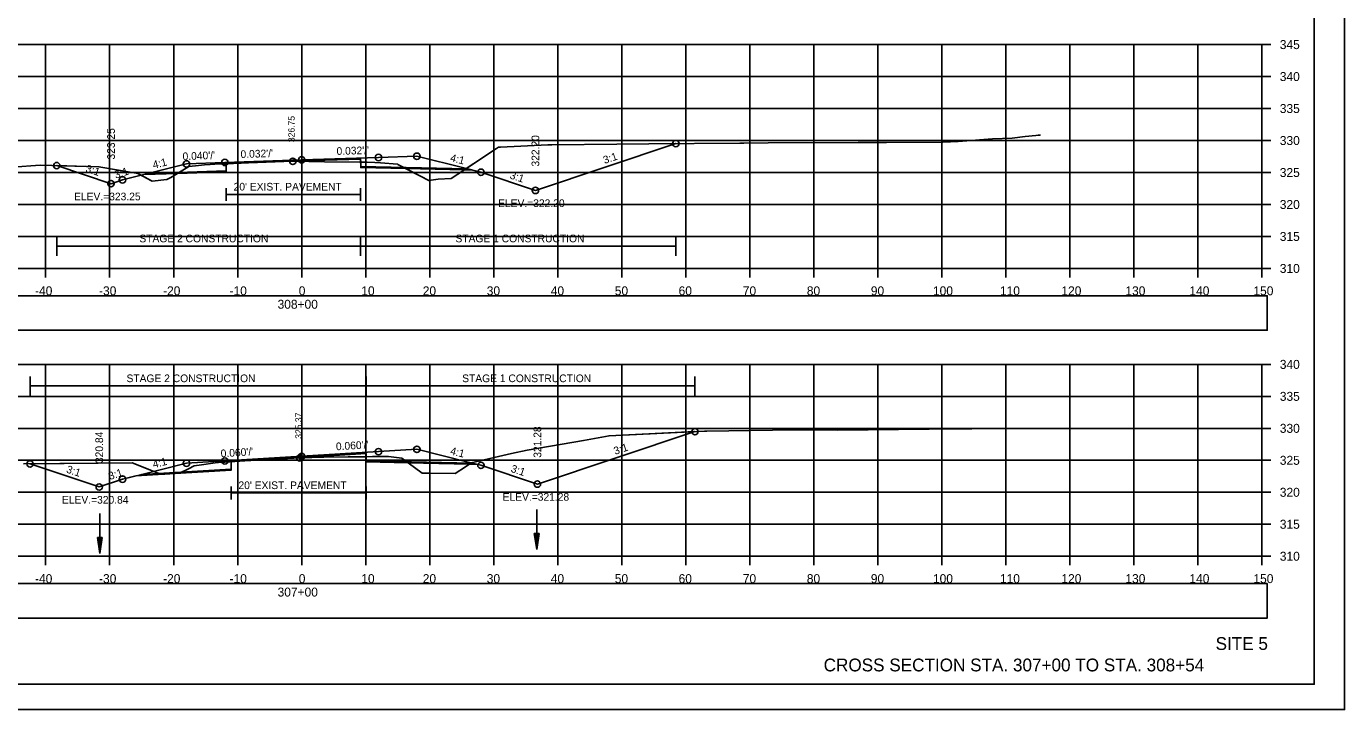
# Model space of a CAD drawing. Extents: x 1376273 to 1384221, y 378927 to 384592.
# Drawn here: x 1381315.3 to 1381521.3, y 381178.5 to 381285.4 of the extents above; entities that cross this region are included whole.
import ezdxf

# ---------------------------------------------------------------- set-up
doc = ezdxf.new("R2010")
doc.units = 0
for name, color, linetype in [('R_Alt Surface', 7, 'Continuous'), ('R_Axis', 7, 'Continuous'), ('R_Axis Annot', 7, 'Continuous'), ('R_Border', 7, 'Continuous'), ('R_Border Notes', 7, 'Continuous'), ('R_Contours', 7, 'Continuous'), ('R_Dimension', 7, 'Continuous'), ('R_Draft', 7, 'Continuous'), ('R_Exist Surface', 7, 'Continuous'), ('R_Fin Surface', 7, 'Continuous'), ('R_Grid', 7, 'Continuous'), ('R_No Plot', 7, 'Continuous'), ('R_Water', 7, 'Continuous'), ('R_Xsect Elev', 7, 'Continuous'), ('R_Xsect Slope', 7, 'Continuous'), ('T_Detection Zones', 7, 'Continuous')]:
    doc.layers.add(name, color=color, linetype=linetype)

msp = doc.modelspace()

# ---------------------------------------------------------------- linework, layer by layer
at = {"layer": 'R_Alt Surface'}
for points in [[(1381334.46, 381262.38), (1381346.55, 381262.77), (1381346.56, 381263.93), (1381358.35, 381264.31), (1381367.56, 381264.6), (1381367.57, 381263.44), (1381384.13, 381263.11)], [(1381346.56, 381260.08), (1381346.56, 381258.08)], [(1381346.56, 381259.08), (1381367.56, 381259.08)], [(1381367.56, 381260.08), (1381367.56, 381258.08)], [(1381333.31, 381215.29), (1381347.31, 381216.14), (1381347.32, 381217.31), (1381358.35, 381217.97), (1381368.4, 381218.58), (1381368.41, 381217.41), (1381384.93, 381217.08)], [(1381347.32, 381213.4), (1381347.32, 381211.4)], [(1381368.4, 381213.4), (1381368.4, 381211.4)], [(1381347.32, 381212.4), (1381368.4, 381212.4)]]:
    msp.add_lwpolyline(points, dxfattribs=at)
at = {"layer": 'R_Axis'}
for p, q in [((1381508.35, 381247.51), (1381508.35, 381282.51)), ((1381509.75, 381282.51), (1381508.35, 381282.51)), ((1381509.75, 381277.51), (1381508.35, 381277.51)), ((1381509.75, 381272.51), (1381508.35, 381272.51)), ((1381509.75, 381267.51), (1381508.35, 381267.51)), ((1381509.75, 381262.51), (1381508.35, 381262.51)), ((1381509.75, 381257.51), (1381508.35, 381257.51)), ((1381509.75, 381252.51), (1381508.35, 381252.51)), ((1381208.35, 381247.51), (1381508.35, 381247.51)), ((1381318.35, 381246.11), (1381318.35, 381247.51)), ((1381328.35, 381246.11), (1381328.35, 381247.51)), ((1381338.35, 381246.11), (1381338.35, 381247.51)), ((1381348.35, 381246.11), (1381348.35, 381247.51)), ((1381358.35, 381246.11), (1381358.35, 381247.51)), ((1381368.35, 381246.11), (1381368.35, 381247.51)), ((1381378.35, 381246.11), (1381378.35, 381247.51)), ((1381388.35, 381246.11), (1381388.35, 381247.51)), ((1381398.35, 381246.11), (1381398.35, 381247.51)), ((1381408.35, 381246.11), (1381408.35, 381247.51)), ((1381418.35, 381246.11), (1381418.35, 381247.51)), ((1381428.35, 381246.11), (1381428.35, 381247.51)), ((1381438.35, 381246.11), (1381438.35, 381247.51)), ((1381448.35, 381246.11), (1381448.35, 381247.51)), ((1381458.35, 381246.11), (1381458.35, 381247.51)), ((1381468.35, 381246.11), (1381468.35, 381247.51)), ((1381478.35, 381246.11), (1381478.35, 381247.51)), ((1381488.35, 381246.11), (1381488.35, 381247.51)), ((1381498.35, 381246.11), (1381498.35, 381247.51)), ((1381508.35, 381246.11), (1381508.35, 381247.51)), ((1381509.75, 381247.51), (1381508.35, 381247.51)), ((1381508.35, 381202.51), (1381508.35, 381232.51)), ((1381509.75, 381232.51), (1381508.35, 381232.51)), ((1381509.75, 381227.51), (1381508.35, 381227.51)), ((1381509.75, 381222.51), (1381508.35, 381222.51)), ((1381509.75, 381217.51), (1381508.35, 381217.51)), ((1381509.75, 381212.51), (1381508.35, 381212.51)), ((1381509.75, 381207.51), (1381508.35, 381207.51)), ((1381208.35, 381202.51), (1381508.35, 381202.51)), ((1381318.35, 381201.11), (1381318.35, 381202.51)), ((1381328.35, 381201.11), (1381328.35, 381202.51)), ((1381338.35, 381201.11), (1381338.35, 381202.51)), ((1381348.35, 381201.11), (1381348.35, 381202.51)), ((1381358.35, 381201.11), (1381358.35, 381202.51)), ((1381368.35, 381201.11), (1381368.35, 381202.51)), ((1381378.35, 381201.11), (1381378.35, 381202.51)), ((1381388.35, 381201.11), (1381388.35, 381202.51)), ((1381398.35, 381201.11), (1381398.35, 381202.51)), ((1381408.35, 381201.11), (1381408.35, 381202.51)), ((1381418.35, 381201.11), (1381418.35, 381202.51)), ((1381428.35, 381201.11), (1381428.35, 381202.51)), ((1381438.35, 381201.11), (1381438.35, 381202.51)), ((1381448.35, 381201.11), (1381448.35, 381202.51)), ((1381458.35, 381201.11), (1381458.35, 381202.51)), ((1381468.35, 381201.11), (1381468.35, 381202.51)), ((1381478.35, 381201.11), (1381478.35, 381202.51)), ((1381488.35, 381201.11), (1381488.35, 381202.51)), ((1381498.35, 381201.11), (1381498.35, 381202.51)), ((1381508.35, 381201.11), (1381508.35, 381202.51)), ((1381509.75, 381202.51), (1381508.35, 381202.51))]:
    msp.add_line(p, q, dxfattribs=at)
at = {"layer": 'R_Axis Annot'}
for points in [[(1381207.5, 381237.84), (1381509.19, 381237.84), (1381509.19, 381243.25), (1381207.5, 381243.25)], [(1381207.5, 381192.84), (1381509.19, 381192.84), (1381509.19, 381198.25), (1381207.5, 381198.25)]]:
    msp.add_lwpolyline(points, close=True, dxfattribs=at)
at = {"layer": 'R_Border'}
for q in [(1381516.53, 381387.97), (1381200.35, 381182.51)]:
    msp.add_line((1381516.53, 381182.51), q, dxfattribs=at)
at = {"layer": 'R_Contours'}
for points in [[(1381383.77, 381262.95), (1381388.76, 381266.25), (1381389.07, 381266.46), (1381389.43, 381266.48), (1381396.8, 381266.82), (1381397.41, 381266.82), (1381407.58, 381266.96), (1381412.56, 381266.99), (1381416.8, 381267.03), (1381394.86, 381259.71), (1381386.35, 381262.55), (1381384.85, 381262.92)], [(1381367.57, 381264.12), (1381368.56, 381264.11), (1381369.75, 381264.05), (1381370.67, 381264.01), (1381373.33, 381263.79), (1381373.36, 381263.79), (1381373.38, 381263.77), (1381374.62, 381263.13), (1381367.57, 381263.27)], [(1381374.62, 381263.13), (1381378.21, 381261.26), (1381379.67, 381261.46), (1381381.72, 381261.59), (1381383.77, 381262.95)], [(1381384.55, 381216.92), (1381384.85, 381217.12), (1381391.15, 381218.57), (1381393.55, 381219.08), (1381402.37, 381220.6), (1381406.38, 381221.36), (1381419.79, 381221.99), (1381395.17, 381213.79), (1381386.35, 381216.73), (1381385.65, 381216.9)], [(1381368.41, 381218.08), (1381369.4, 381218.09), (1381370.32, 381218.1), (1381371.93, 381218.1), (1381373.98, 381217.85), (1381373.99, 381217.85), (1381373.99, 381217.84), (1381374.97, 381217.12), (1381368.41, 381217.25)], [(1381374.97, 381217.12), (1381377.15, 381215.5), (1381378.49, 381215.49), (1381382.33, 381215.45), (1381383.92, 381216.51), (1381384.55, 381216.92)]]:
    msp.add_lwpolyline(points, close=True, dxfattribs=at)
at = {"layer": 'R_Dimension'}
for p, q in [((1381320.08, 381249.5), (1381320.08, 381252.5)), ((1381367.56, 381249.5), (1381367.56, 381252.5)), ((1381416.8, 381249.5), (1381416.8, 381252.5)), ((1381320.08, 381251), (1381416.8, 381251)), ((1381315.91, 381227.63), (1381315.91, 381230.63)), ((1381368.4, 381227.63), (1381368.4, 381230.63)), ((1381419.79, 381227.63), (1381419.79, 381230.63)), ((1381315.91, 381229.13), (1381419.79, 381229.13))]:
    msp.add_line(p, q, dxfattribs=at)
at = {"layer": 'R_Exist Surface'}
for points in [[(1381313.15, 381263.33), (1381317.51, 381263.66), (1381324.75, 381263.46), (1381326.66, 381263.41), (1381332.18, 381262.46), (1381332.75, 381262.35), (1381334.87, 381261.22), (1381334.96, 381261.16), (1381335.01, 381261.17), (1381337.27, 381261.4), (1381337.93, 381261.73), (1381340.7, 381263.43), (1381341.77, 381263.56), (1381343.14, 381263.72), (1381344.03, 381263.77), (1381345.56, 381263.84), (1381350.05, 381264), (1381356.95, 381264.26), (1381361.89, 381264.18), (1381368.56, 381264.11), (1381369.75, 381264.05), (1381370.67, 381264.01), (1381373.33, 381263.79), (1381373.36, 381263.79), (1381373.38, 381263.77), (1381378.21, 381261.26), (1381379.67, 381261.46), (1381381.72, 381261.59), (1381388.76, 381266.25), (1381389.07, 381266.46), (1381389.43, 381266.48), (1381396.8, 381266.82), (1381397.41, 381266.82), (1381407.58, 381266.96), (1381412.56, 381266.99), (1381426.79, 381267.11), (1381427.33, 381267.12), (1381427.44, 381267.12), (1381431.2, 381267.13), (1381445.26, 381267.18), (1381446.09, 381267.18), (1381447.01, 381267.18), (1381449.7, 381267.18), (1381458.52, 381267.26), (1381460.93, 381267.37), (1381466.26, 381267.76), (1381469.33, 381267.89), (1381471.38, 381268.12), (1381473.03, 381268.3), (1381473.38, 381268.34), (1381473.62, 381268.37), (1381473.78, 381268.39)], [(1381314.88, 381216.94), (1381331.88, 381217.12), (1381334.37, 381216.12), (1381336.28, 381215.32), (1381336.96, 381215.37), (1381339.25, 381215.52), (1381340.64, 381216.2), (1381341.56, 381216.66), (1381342.69, 381216.82), (1381344.85, 381217.13), (1381345.93, 381217.22), (1381346.32, 381217.24), (1381349.47, 381217.43), (1381358.05, 381217.88), (1381361.79, 381217.98), (1381369.4, 381218.09), (1381370.32, 381218.1), (1381371.93, 381218.1), (1381373.98, 381217.85), (1381373.99, 381217.85), (1381373.99, 381217.84), (1381377.15, 381215.5), (1381378.49, 381215.49), (1381382.33, 381215.45), (1381383.92, 381216.51), (1381384.85, 381217.12), (1381391.15, 381218.57), (1381393.55, 381219.08), (1381402.37, 381220.6), (1381406.38, 381221.36), (1381421.27, 381222.06), (1381421.47, 381222.07), (1381421.65, 381222.08), (1381435.36, 381222.29), (1381442.08, 381222.25), (1381456.37, 381222.39), (1381463.02, 381222.42), (1381464.92, 381222.48)]]:
    msp.add_lwpolyline(points, dxfattribs=at)
at = {"layer": 'R_Fin Surface'}
for points in [[(1381320.08, 381263.59), (1381328.56, 381260.76), (1381330.35, 381261.35), (1381334.5, 381262.39), (1381340.35, 381263.85), (1381346.35, 381264.09), (1381358.35, 381264.48), (1381370.35, 381264.86), (1381376.35, 381265.05), (1381383.87, 381263.17), (1381386.35, 381262.55), (1381394.86, 381259.71), (1381416.8, 381267.03)], [(1381315.91, 381216.95), (1381326.72, 381213.34), (1381330.35, 381214.55), (1381333.37, 381215.31), (1381340.35, 381217.05), (1381346.35, 381217.41), (1381358.35, 381218.14), (1381370.35, 381218.87), (1381376.35, 381219.23), (1381384.55, 381217.18), (1381386.35, 381216.73), (1381395.17, 381213.79), (1381419.79, 381221.99)]]:
    msp.add_lwpolyline(points, dxfattribs=at)
at = {"layer": 'R_Grid'}
for p, q in [((1381208.35, 381282.51), (1381508.35, 381282.51)), ((1381318.35, 381247.51), (1381318.35, 381282.51)), ((1381328.35, 381247.51), (1381328.35, 381282.51)), ((1381338.35, 381247.51), (1381338.35, 381282.51)), ((1381348.35, 381247.51), (1381348.35, 381282.51)), ((1381358.35, 381247.51), (1381358.35, 381282.51)), ((1381368.35, 381247.51), (1381368.35, 381282.51)), ((1381378.35, 381247.51), (1381378.35, 381282.51)), ((1381388.35, 381247.51), (1381388.35, 381282.51)), ((1381398.35, 381247.51), (1381398.35, 381282.51)), ((1381408.35, 381247.51), (1381408.35, 381282.51)), ((1381418.35, 381247.51), (1381418.35, 381282.51)), ((1381428.35, 381247.51), (1381428.35, 381282.51)), ((1381438.35, 381247.51), (1381438.35, 381282.51)), ((1381448.35, 381247.51), (1381448.35, 381282.51)), ((1381458.35, 381247.51), (1381458.35, 381282.51)), ((1381468.35, 381247.51), (1381468.35, 381282.51)), ((1381478.35, 381247.51), (1381478.35, 381282.51)), ((1381488.35, 381247.51), (1381488.35, 381282.51)), ((1381498.35, 381247.51), (1381498.35, 381282.51)), ((1381508.35, 381247.51), (1381508.35, 381282.51)), ((1381208.35, 381277.51), (1381508.35, 381277.51)), ((1381208.35, 381272.51), (1381508.35, 381272.51)), ((1381208.35, 381267.51), (1381508.35, 381267.51)), ((1381208.35, 381262.51), (1381508.35, 381262.51)), ((1381208.35, 381257.51), (1381508.35, 381257.51)), ((1381208.35, 381252.51), (1381508.35, 381252.51)), ((1381208.35, 381247.51), (1381508.35, 381247.51)), ((1381208.35, 381232.51), (1381508.35, 381232.51)), ((1381318.35, 381202.51), (1381318.35, 381232.51)), ((1381328.35, 381202.51), (1381328.35, 381232.51)), ((1381338.35, 381202.51), (1381338.35, 381232.51)), ((1381348.35, 381202.51), (1381348.35, 381232.51)), ((1381358.35, 381202.51), (1381358.35, 381232.51)), ((1381368.35, 381202.51), (1381368.35, 381232.51)), ((1381378.35, 381202.51), (1381378.35, 381232.51)), ((1381388.35, 381202.51), (1381388.35, 381232.51)), ((1381398.35, 381202.51), (1381398.35, 381232.51)), ((1381408.35, 381202.51), (1381408.35, 381232.51)), ((1381418.35, 381202.51), (1381418.35, 381232.51)), ((1381428.35, 381202.51), (1381428.35, 381232.51)), ((1381438.35, 381202.51), (1381438.35, 381232.51)), ((1381448.35, 381202.51), (1381448.35, 381232.51)), ((1381458.35, 381202.51), (1381458.35, 381232.51)), ((1381468.35, 381202.51), (1381468.35, 381232.51)), ((1381478.35, 381202.51), (1381478.35, 381232.51)), ((1381488.35, 381202.51), (1381488.35, 381232.51)), ((1381498.35, 381202.51), (1381498.35, 381232.51)), ((1381508.35, 381202.51), (1381508.35, 381232.51)), ((1381208.35, 381227.51), (1381508.35, 381227.51)), ((1381208.35, 381222.51), (1381508.35, 381222.51)), ((1381208.35, 381217.51), (1381508.35, 381217.51)), ((1381208.35, 381212.51), (1381508.35, 381212.51)), ((1381208.35, 381207.51), (1381508.35, 381207.51)), ((1381208.35, 381202.51), (1381508.35, 381202.51))]:
    msp.add_line(p, q, dxfattribs=at)
at = {"layer": 'R_No Plot'}
msp.add_line((1381187.95, 381178.53), (1381521.28, 381178.53), dxfattribs=at)
for points in [[(1381187.94, 381391.86), (1381521.28, 381391.86), (1381521.28, 381178.53), (1381187.94, 381178.53)], [(1381434.27, 381387.97), (1381434.27, 381378.09), (1381470, 381378.09), (1381470, 381375.17), (1381493.2, 381375.17), (1381493.2, 381350.84), (1381516.53, 381350.84), (1381516.53, 381182.51), (1381200.35, 381182.51), (1381200.35, 381387.97)]]:
    msp.add_lwpolyline(points, close=True, dxfattribs=at)
for points in [[(1381333.69, 381262.19), (1381346.55, 381262.6), (1381346.56, 381263.93), (1381358.35, 381264.31), (1381367.56, 381264.6), (1381367.57, 381263.27), (1381384.85, 381262.92)], [(1381332.44, 381215.07), (1381347.31, 381215.97), (1381347.32, 381217.31), (1381358.35, 381217.97), (1381368.4, 381218.58), (1381368.41, 381217.25), (1381385.65, 381216.9)]]:
    msp.add_lwpolyline(points, dxfattribs=at)
for centre in [(1381416.8, 381267.03), (1381340.35, 381263.85), (1381346.35, 381264.09), (1381356.95, 381264.26), (1381358.35, 381264.48), (1381370.35, 381264.86), (1381376.35, 381265.05), (1381320.08, 381263.59), (1381386.35, 381262.55), (1381328.56, 381260.76), (1381328.56, 381260.76), (1381330.35, 381261.35), (1381394.86, 381259.71), (1381394.86, 381259.71), (1381419.79, 381221.99), (1381370.35, 381218.87), (1381376.35, 381219.23), (1381315.91, 381216.95), (1381340.35, 381217.05), (1381346.35, 381217.41), (1381358.05, 381217.88), (1381358.35, 381218.14), (1381386.35, 381216.73), (1381330.35, 381214.55), (1381326.72, 381213.34), (1381326.72, 381213.34), (1381395.17, 381213.79), (1381395.17, 381213.79)]:
    msp.add_circle(centre, 0.5, dxfattribs=at)
at = {"layer": 'R_Water'}
for p, q in [((1381326.81, 381209.19), (1381326.81, 381202.94)), ((1381395.07, 381209.83), (1381395.07, 381203.58)), ((1381326.44, 381205.44), (1381326.81, 381202.94)), ((1381327.19, 381205.44), (1381326.44, 381205.44)), ((1381326.5, 381205.44), (1381326.81, 381203.36)), ((1381326.56, 381205.44), (1381326.81, 381203.79)), ((1381326.63, 381205.44), (1381326.81, 381204.2)), ((1381326.69, 381205.44), (1381326.81, 381204.63)), ((1381326.75, 381205.44), (1381326.81, 381205.04)), ((1381327.19, 381205.44), (1381326.81, 381202.94)), ((1381326.93, 381205.44), (1381326.81, 381204.63)), ((1381327.06, 381205.44), (1381326.81, 381203.79)), ((1381327.12, 381205.44), (1381326.81, 381203.36)), ((1381327, 381205.44), (1381326.81, 381204.2)), ((1381326.87, 381205.44), (1381326.81, 381205.04)), ((1381394.69, 381206.08), (1381395.07, 381203.58)), ((1381395.44, 381206.08), (1381394.69, 381206.08)), ((1381394.76, 381206.08), (1381395.07, 381204)), ((1381394.82, 381206.08), (1381395.07, 381204.43)), ((1381394.88, 381206.08), (1381395.07, 381204.84)), ((1381394.95, 381206.08), (1381395.07, 381205.27)), ((1381395.01, 381206.08), (1381395.07, 381205.68)), ((1381395.44, 381206.08), (1381395.07, 381203.58)), ((1381395.19, 381206.08), (1381395.07, 381205.27)), ((1381395.32, 381206.08), (1381395.07, 381204.43)), ((1381395.38, 381206.08), (1381395.07, 381204)), ((1381395.25, 381206.08), (1381395.07, 381204.84)), ((1381395.13, 381206.08), (1381395.07, 381205.68))]:
    msp.add_line(p, q, dxfattribs=at)
at = {"layer": 'T_Detection Zones'}
for points in [[(1381346.56, 381263.87), (1381350.05, 381264), (1381356.95, 381264.26), (1381361.89, 381264.18), (1381367.57, 381264.12), (1381367.56, 381264.6), (1381358.35, 381264.31), (1381346.56, 381263.93)], [(1381320.08, 381263.59), (1381324.75, 381263.46), (1381326.66, 381263.41), (1381332.18, 381262.46), (1381332.75, 381262.35), (1381333.26, 381262.08), (1381330.35, 381261.35), (1381328.56, 381260.76)], [(1381333.26, 381262.08), (1381334.87, 381261.22), (1381334.96, 381261.16), (1381335.01, 381261.17), (1381337.27, 381261.4), (1381337.93, 381261.73), (1381338.96, 381262.36), (1381333.69, 381262.19)], [(1381338.96, 381262.36), (1381340.7, 381263.43), (1381341.77, 381263.56), (1381343.14, 381263.72), (1381344.03, 381263.77), (1381345.56, 381263.84), (1381346.56, 381263.87), (1381346.55, 381262.6)], [(1381315.91, 381216.95), (1381331.88, 381217.12), (1381334.37, 381216.12), (1381336.28, 381215.32), (1381336.96, 381215.37), (1381339.25, 381215.52), (1381340.64, 381216.2), (1381341.56, 381216.66), (1381342.69, 381216.82), (1381344.85, 381217.13), (1381345.93, 381217.22), (1381346.32, 381217.24), (1381347.32, 381217.3), (1381347.31, 381215.97), (1381332.44, 381215.07), (1381330.35, 381214.55), (1381326.72, 381213.34)], [(1381347.32, 381217.3), (1381349.47, 381217.43), (1381358.05, 381217.88), (1381361.79, 381217.98), (1381368.41, 381218.08), (1381368.4, 381218.58), (1381358.35, 381217.97), (1381347.32, 381217.31)]]:
    msp.add_lwpolyline(points, close=True, dxfattribs=at)

# ---------------------------------------------------------------- texts
at = {"layer": 'R_Alt Surface'}
for p in [(1381347.71, 381259.69), (1381348.47, 381213.01)]:
    msp.add_text("20' EXIST. PAVEMENT", height=1.2, dxfattribs=at).set_placement(p)
at = {"layer": 'R_Axis Annot'}
for s, p in [('345', (1381511.15, 381281.81)), ('340', (1381511.15, 381276.81)), ('335', (1381511.15, 381271.81)), ('330', (1381511.15, 381266.81)), ('325', (1381511.15, 381261.81)), ('320', (1381511.15, 381256.81)), ('315', (1381511.15, 381251.81)), ('310', (1381511.15, 381246.81)), ('-40', (1381316.69, 381243.31)), ('-30', (1381326.69, 381243.31)), ('-20', (1381336.69, 381243.31)), ('-10', (1381347.08, 381243.31)), ('0', (1381357.89, 381243.31)), ('10', (1381367.66, 381243.31)), ('20', (1381377.26, 381243.31)), ('30', (1381387.26, 381243.31)), ('40', (1381397.26, 381243.31)), ('50', (1381407.26, 381243.31)), ('60', (1381417.23, 381243.31)), ('70', (1381427.26, 381243.31)), ('80', (1381437.26, 381243.31)), ('90', (1381447.26, 381243.31)), ('100', (1381456.97, 381243.31)), ('110', (1381467.43, 381243.31)), ('120', (1381477.03, 381243.31)), ('130', (1381487.03, 381243.31)), ('140', (1381497.03, 381243.31)), ('150', (1381507.03, 381243.31)), ('308+00', (1381354.58, 381241.21)), ('340', (1381511.15, 381231.81)), ('335', (1381511.15, 381226.81)), ('330', (1381511.15, 381221.81)), ('325', (1381511.15, 381216.81)), ('320', (1381511.15, 381211.81)), ('315', (1381511.15, 381206.81)), ('310', (1381511.15, 381201.81)), ('-40', (1381316.69, 381198.31)), ('-30', (1381326.69, 381198.31)), ('-20', (1381336.69, 381198.31)), ('-10', (1381347.08, 381198.31)), ('0', (1381357.89, 381198.31)), ('10', (1381367.66, 381198.31)), ('20', (1381377.26, 381198.31)), ('30', (1381387.26, 381198.31)), ('40', (1381397.26, 381198.31)), ('50', (1381407.26, 381198.31)), ('60', (1381417.23, 381198.31)), ('70', (1381427.26, 381198.31)), ('80', (1381437.26, 381198.31)), ('90', (1381447.26, 381198.31)), ('100', (1381456.97, 381198.31)), ('110', (1381467.43, 381198.31)), ('120', (1381477.03, 381198.31)), ('130', (1381487.03, 381198.31)), ('140', (1381497.03, 381198.31)), ('150', (1381507.03, 381198.31)), ('307+00', (1381354.58, 381196.21))]:
    msp.add_text(s, height=1.4, dxfattribs=at).set_placement(p)
at = {"layer": 'R_Border Notes'}
for s, p in [('ELEV.=323.25', (1381322.79, 381258.16)), ('ELEV.=322.20', (1381389.03, 381257.11)), ('ELEV.=320.84', (1381320.9, 381210.74)), ('ELEV.=321.28', (1381389.74, 381211.19))]:
    msp.add_text(s, height=1.2, dxfattribs=at).set_placement(p)
at = {"layer": 'R_Dimension'}
for s, p in [('STAGE 2 CONSTRUCTION', (1381332.99, 381251.6)), ('STAGE 1 CONSTRUCTION', (1381382.37, 381251.6)), ('STAGE 2 CONSTRUCTION', (1381330.98, 381229.73)), ('STAGE 1 CONSTRUCTION', (1381383.42, 381229.73))]:
    msp.add_text(s, height=1.2, dxfattribs=at).set_placement(p)
at = {"layer": 'R_Draft'}
for s, p in [('SITE 5', (1381501.12, 381187.86)), ('CROSS SECTION STA. 307+00 TO STA. 308+54', (1381439.89, 381184.51))]:
    msp.add_text(s, height=2, dxfattribs=at).set_placement(p)
at = {"layer": 'R_Xsect Elev'}
for s, height, p in [('326.75', 1, (1381357.25, 381267.26)), ('323.25', 1.2, (1381329.16, 381264.54)), ('322.20', 1.2, (1381395.46, 381263.44)), ('325.37', 1, (1381358.35, 381220.88)), ('320.84', 1.2, (1381327.32, 381217.08)), ('321.28', 1.2, (1381395.77, 381217.91))]:
    msp.add_text(s, height=height, rotation=90, dxfattribs=at).set_placement(p)
at = {"layer": 'R_Xsect Slope'}
for s, rotation, p in [("0.032'/'", 1.8284, (1381363.81, 381265.25)), ('4:1', 14.0362, (1381335.23, 381263.09)), ("0.040'/'", 2.2906, (1381339.76, 381264.43)), ("0.032'/'", 1.8284, (1381348.81, 381264.77)), ('4:1', 345.9638, (1381381.47, 381264.29)), ('3:1', 18.4349, (1381405.67, 381263.84)), ('3:1', 341.5651, (1381324.48, 381262.65)), ('3:1', 18.4349, (1381329.3, 381261.53)), ('3:1', 341.5651, (1381390.76, 381261.61)), ("0.060'/'", 3.4618, (1381345.73, 381217.98)), ("0.060'/'", 3.4618, (1381363.73, 381219.07)), ('4:1', 345.9638, (1381381.47, 381218.46)), ('3:1', 18.4349, (1381407.32, 381218.36)), ('4:1', 14.0362, (1381335.23, 381216.29)), ('3:1', 341.5651, (1381321.48, 381215.62)), ('3:1', 18.4349, (1381328.38, 381214.42)), ('3:1', 341.5651, (1381390.92, 381215.73))]:
    msp.add_text(s, height=1.2, rotation=rotation, dxfattribs=at).set_placement(p)

doc.saveas('drawing.dxf')
